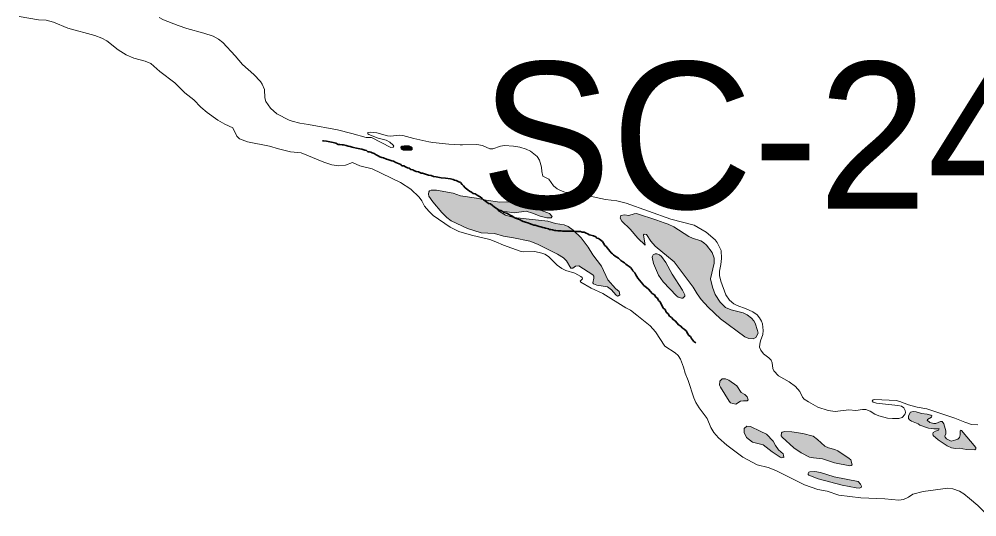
# Model space of a CAD drawing. Extents: x 553962 to 842807, y 8883888 to 9032388.
# Drawn here: x 597956 to 601222, y 8902463 to 8904160 of the extents above; entities that cross this region are included whole.
import ezdxf

# ---------------------------------------------------------------- set-up
doc = ezdxf.new("R2010")
doc.units = 0
doc.header["$LTSCALE"] = 150
doc.linetypes.add('LONG_DASH_SHORT_DASH', pattern=[9.9, 6, -1.2, 1.5, -1.2])
doc.layers.add('6', color=7, linetype='Continuous', lineweight=13)

msp = doc.modelspace()

# ---------------------------------------------------------------- hatches: boundary and pattern name
at = {"layer": '6'}
for points in [[(599286.2, 8903728.4), (599281.8, 8903728.4), (599276.3, 8903728.4), (599269.7, 8903728.4), (599260.8, 8903727.3), (599257.5, 8903724), (599258.6, 8903717.4), (599265.2, 8903713), (599275.2, 8903713), (599285.2, 8903713), (599292.9, 8903713), (599296.2, 8903716.3), (599296.2, 8903721.8), (599292.9, 8903725.1)], [(599872.2, 8903414.8), (599845.3, 8903440.4), (599827.8, 8903452.7), (599814.7, 8903459), (599785.5, 8903463.7), (599759.2, 8903470.9), (599643.5, 8903483.6), (599614.3, 8903491.9), (599589, 8903507.8), (599643.9, 8903499.8), (599685.5, 8903505.5), (599706.8, 8903499.2), (599732.8, 8903488.5), (599755.5, 8903482.9), (599770.8, 8903483.2), (599773.6, 8903486.8), (599764.9, 8903497.6), (599724.7, 8903511.9), (599636.2, 8903535.9), (599617.1, 8903537.1), (599595, 8903536.3), (599548.7, 8903543.2), (599515.5, 8903550.3), (599461.2, 8903558), (599436, 8903566.5), (599379.7, 8903576.7), (599361.5, 8903577.3), (599355.8, 8903575), (599352.9, 8903571.8), (599352.2, 8903563.1), (599353.7, 8903556.3), (599366.6, 8903537.1), (599397.7, 8903500.5), (599414.3, 8903484.3), (599429, 8903472.8), (599485.5, 8903445.8), (599531.2, 8903431.2), (599577.2, 8903428.8), (599607.9, 8903420.1), (599641.8, 8903414.6), (599697.2, 8903402.7), (599724.2, 8903392.8), (599792.1, 8903359.2), (599812.4, 8903346.4), (599822.9, 8903336.1), (599837.2, 8903310.8), (599843.8, 8903311.1), (599853.5, 8903318.2), (599865.2, 8903318.7), (599912.3, 8903288.4), (599915.4, 8903284.1), (599916.4, 8903277.2), (599912.7, 8903261.4), (599914.4, 8903257.8), (599926, 8903253.3), (599962.5, 8903247.3), (599976.5, 8903237.2), (599990.5, 8903219.8), (599996.3, 8903215.6), (599999.8, 8903216.2), (600004.8, 8903220), (600002.5, 8903231), (599989.4, 8903241.5), (599963.2, 8903271.7), (599941.5, 8903317.8), (599912.4, 8903357), (599896.5, 8903382.7)], [(600281.7, 8903204.2), (600305.5, 8903177.6), (600348.1, 8903138.3), (600430.4, 8903076.8), (600444.8, 8903070.8), (600459.5, 8903069.7), (600468.4, 8903074.8), (600475.9, 8903089.2), (600474.5, 8903098.9), (600466.3, 8903123), (600461.7, 8903131.6), (600453.5, 8903141.1), (600438.2, 8903152), (600424.6, 8903159.1), (600383.8, 8903169.1), (600364.7, 8903177.2), (600346.7, 8903194.8), (600330, 8903221.8), (600320.7, 8903246.7), (600314.2, 8903274.6), (600325.7, 8903328), (600325.7, 8903344.7), (600319, 8903364.2), (600299.6, 8903389.6), (600289.9, 8903398.5), (600280.9, 8903403.8), (600251.9, 8903413.3), (600239.3, 8903419.5), (600188.9, 8903452.4), (600169.4, 8903461.4), (600155.5, 8903465.2), (600131.1, 8903475.2), (600061.8, 8903497), (600053.3, 8903496.8), (600035.4, 8903490.2), (600020.8, 8903492.9), (600007.6, 8903491), (600005.2, 8903481.9), (600011.4, 8903471.6), (600040, 8903443.8), (600065.7, 8903412.9), (600090.5, 8903389.9), (600085.8, 8903425.2), (600088, 8903427.1), (600095.1, 8903426.4), (600110.7, 8903403.5), (600125.5, 8903386.5), (600189.5, 8903333.2), (600254.4, 8903246.4), (600268.2, 8903223.2)], [(600182.9, 8903290.9), (600161.9, 8903330.7), (600146.9, 8903350.5), (600139.5, 8903357.1), (600131.2, 8903359.6), (600124.6, 8903359.6), (600118.7, 8903356.3), (600115.5, 8903352.2), (600114.8, 8903348.1), (600119.1, 8903327.5), (600136.1, 8903287.5), (600152.3, 8903264.6), (600198.3, 8903216.3), (600204, 8903212.6), (600214.4, 8903209.1), (600219.4, 8903209.1), (600226.1, 8903215.4), (600226.3, 8903220.6), (600218.4, 8903235.6)], [(600403.7, 8902909.5), (600376.7, 8902928.9), (600365.2, 8902934.2), (600353.4, 8902933.9), (600345.6, 8902925.2), (600344.8, 8902912.6), (600347.7, 8902905.1), (600376.8, 8902857.2), (600381.5, 8902852.3), (600389.9, 8902849), (600400.3, 8902847.8), (600415.9, 8902857.2), (600425.8, 8902858.9), (600438.4, 8902858.4), (600442.2, 8902862.6), (600439.2, 8902872.8), (600430.4, 8902880.6), (600418.1, 8902887)], [(601150.6, 8902725.2), (601134.7, 8902721.4), (601118.6, 8902729.2), (601113.6, 8902734.3), (601112.4, 8902738.6), (601116.7, 8902746.4), (601116.5, 8902755.9), (601109, 8902780.7), (601104, 8902788.7), (601097.9, 8902788.1), (601081.6, 8902781), (601075.5, 8902780.8), (601061.4, 8902785.3), (601052.3, 8902793.2), (601053.3, 8902795.5), (601067.3, 8902803.4), (601068.3, 8902807.1), (601065.2, 8902809.5), (601052.9, 8902813.1), (601033.2, 8902815.2), (601014.5, 8902820.9), (601004.2, 8902822.5), (600996.2, 8902819.5), (600989.2, 8902807.1), (600988.8, 8902798.6), (600992.2, 8902793.7), (600999.2, 8902789.2), (601021.4, 8902780.2), (601027.2, 8902776), (601057.3, 8902765.6), (601075.4, 8902762.7), (601093.4, 8902762.8), (601091.1, 8902758.6), (601080.8, 8902755.6), (601073.4, 8902750.4), (601071.7, 8902746.5), (601072.5, 8902739.9), (601090.4, 8902725.5), (601121.2, 8902705.2), (601135.1, 8902697.8), (601148.8, 8902696.4), (601162.1, 8902697.7), (601187.1, 8902692.6), (601214.5, 8902691.8), (601218.8, 8902695.2), (601218.8, 8902699.3), (601170, 8902757.8), (601166.7, 8902758.1), (601164.5, 8902755.3), (601165.2, 8902743.2), (601162.5, 8902733.7), (601157.4, 8902728.3)], [(600505.2, 8902745.3), (600482.6, 8902754.7), (600450.5, 8902770.7), (600437.7, 8902772.3), (600428.5, 8902764.3), (600428.4, 8902750.8), (600436.5, 8902733.4), (600457.3, 8902717.4), (600493, 8902708.3), (600523.8, 8902684.3), (600551.1, 8902666.2), (600555.5, 8902664.8), (600560.1, 8902666.6), (600563.5, 8902665.2), (600562.9, 8902673.6), (600561, 8902677.7), (600545.8, 8902691.8), (600535.3, 8902706.6), (600527.2, 8902721.6)], [(600791.7, 8902656.9), (600786.5, 8902662.4), (600747.7, 8902687.8), (600737.1, 8902692.9), (600716.6, 8902698.4), (600704.1, 8902704.3), (600678.2, 8902726.8), (600663.3, 8902737.8), (600628.7, 8902747.2), (600590.7, 8902753.5), (600567.3, 8902753.8), (600558.2, 8902752.2), (600555.3, 8902749.5), (600555.1, 8902739.5), (600557.8, 8902734.4), (600598, 8902698.6), (600622.3, 8902681.2), (600651.7, 8902667.1), (600664.7, 8902663.9), (600695.3, 8902660.7), (600736.2, 8902646.9), (600788.5, 8902637.5), (600793.3, 8902637.8), (600797.2, 8902640.6)], [(600816.7, 8902583.2), (600735.9, 8902599.2), (600688.7, 8902613.8), (600669.2, 8902617.4), (600652.6, 8902616.8), (600648.6, 8902614.9), (600646.4, 8902611), (600646.5, 8902607.4), (600648.5, 8902604.8), (600681, 8902592.1), (600762.7, 8902571.3), (600810, 8902561.7), (600821.1, 8902561), (600827.4, 8902563.5), (600828.4, 8902567.7), (600825.2, 8902574.9)]]:
    msp.add_hatch(color=256, dxfattribs=at).paths.add_polyline_path(points)

# ---------------------------------------------------------------- linework, layer by layer
for points in [[(598521.6, 8903909.3), (598520.2, 8903910.4), (598487.1, 8903943.5), (598436.5, 8903981.5), (598405, 8904009.5), (598386.5, 8904016.8), (598347.6, 8904027.2), (598321.2, 8904038.2), (598293.7, 8904056), (598254.9, 8904085.9), (598238.1, 8904096), (598214.8, 8904104.4), (598122.2, 8904129.2), (598073.8, 8904150.4), (598048.8, 8904157.2), (598021.9, 8904158.5), (597956.3, 8904169.2)], [(598434, 8904165.6), (598448.2, 8904158.3), (598499, 8904139.1)], [(598499, 8904139.1), (598528.1, 8904128.1), (598586.2, 8904112.7), (598617.8, 8904102.3), (598636.2, 8904092), (598650.8, 8904080.9), (598692.5, 8904035.5), (598717.5, 8904005.4), (598756.2, 8903971.6), (598778.9, 8903947.3), (598784.6, 8903939.1), (598793.2, 8903920.1), (598794.2, 8903891.9), (598797, 8903880), (598813.4, 8903856.4), (598835.4, 8903837.9), (598877.2, 8903816), (598887.5, 8903812.1), (598913.4, 8903805.9), (598943.2, 8903800.5)], [(600025.5, 8903175.8), (599946.9, 8903224.4), (599906.4, 8903243.4), (599871.3, 8903263.4), (599869.4, 8903266.8), (599877.3, 8903274.8), (599875.9, 8903278.8), (599871.6, 8903283), (599851.1, 8903294.4), (599820, 8903303.1), (599806.2, 8903309.5), (599791, 8903321), (599760.8, 8903350.4), (599748.3, 8903358.4), (599738.5, 8903362.4), (599714.7, 8903367.4), (599676, 8903367.3), (599664.8, 8903368.9), (599607.5, 8903389.2), (599581.8, 8903401.3), (599560.7, 8903409.3), (599498.5, 8903424.1), (599455.9, 8903436), (599426, 8903450.7), (599368.4, 8903490.7), (599353.1, 8903505.2), (599338.5, 8903522.4), (599329.6, 8903540.8), (599320.7, 8903553.3), (599292.1, 8903580), (599256.5, 8903602.8), (599159.5, 8903649.3), (599118.3, 8903660.4), (599092.6, 8903671.5), (599069.5, 8903662.7), (599045.5, 8903659.9), (599022.3, 8903663.4), (598995.4, 8903672.6), (598917.4, 8903704.8), (598881.7, 8903708.3), (598841, 8903717.8), (598809.8, 8903726.9), (598734.4, 8903741.9), (598707.6, 8903751.7), (598698.8, 8903760.7), (598685.1, 8903789.6), (598657.6, 8903802.3), (598633.9, 8903815.4), (598597.4, 8903841.9), (598575.4, 8903860.3), (598551.4, 8903884.8), (598521.6, 8903909.3)], [(598943.2, 8903800.5), (599042.3, 8903782.5), (599090.9, 8903769.9)], [(599090.9, 8903769.9), (599139.4, 8903757.2), (599157.8, 8903757.2), (599223.3, 8903723), (599231.2, 8903723.4), (599233.6, 8903727), (599231.3, 8903730.9), (599220.1, 8903740.6), (599207.5, 8903747.1), (599180.1, 8903754), (599148.2, 8903766.5), (599145.5, 8903769.4), (599145.8, 8903773.2), (599155.4, 8903775.3), (599176.5, 8903772.3), (599212.8, 8903762.2), (599223.8, 8903761.7), (599252, 8903764.3), (599265, 8903763.2), (599302.2, 8903753.1), (599353.6, 8903742.2)], [(599353.6, 8903742.2), (599366.7, 8903739.4), (599421.7, 8903734), (599459.7, 8903731.8)], [(599459.7, 8903731.8), (599467.6, 8903731.3), (599516.7, 8903733.3), (599536, 8903729.3), (599561.7, 8903717.9), (599571.1, 8903718.4), (599597.8, 8903727.6), (599611.2, 8903729.6), (599642.3, 8903727.4), (599663.4, 8903723.4), (599684.6, 8903716.6), (599699.9, 8903709.6), (599723.1, 8903691.5), (599730.6, 8903679.9), (599737.9, 8903655.1), (599738.6, 8903641.1), (599742.4, 8903625.1), (599762.5, 8903614.3), (599777.8, 8903592), (599791.2, 8903581.6), (599802.6, 8903575.6), (599817.3, 8903570.5), (599843.6, 8903566.5)], [(599843.6, 8903566.5), (599897.7, 8903558.2), (599897.7, 8903558.2), (599955.2, 8903545.7), (599994.1, 8903540.7), (600025.7, 8903533.3), (600178.9, 8903478.3), (600258, 8903458.3), (600298.9, 8903434.2), (600329.2, 8903407.8), (600336.5, 8903398.5), (600349.5, 8903371.8), (600351.2, 8903344.2), (600349.1, 8903323.1), (600344.3, 8903300.9), (600344.6, 8903286.1), (600348.4, 8903266.8), (600366.2, 8903220.4), (600378.6, 8903201.7), (600393.5, 8903189.6), (600404.4, 8903183.3), (600435.5, 8903172.7), (600458.5, 8903162.1), (600472.4, 8903151.5), (600481.2, 8903141.7), (600487.4, 8903130.8), (600490.5, 8903121.7), (600493.8, 8903098.7), (600492.2, 8903084.6), (600483.9, 8903063.4), (600481.4, 8903052.4), (600481.2, 8903041.4), (600485.5, 8903031.3), (600494.2, 8903019.4), (600512.5, 8903005.7), (600520.6, 8902997.2), (600523.6, 8902988.2), (600526.2, 8902968.8), (600529.8, 8902960.6), (600545.3, 8902944.2), (600582.3, 8902923), (600603.2, 8902907.2), (600617.8, 8902890.7), (600627.6, 8902870.6), (600633.4, 8902864.6), (600647.3, 8902854.9), (600679.2, 8902837.6), (600715.1, 8902825.4), (600738.9, 8902822.7), (600785.5, 8902828.3), (600809.3, 8902825.8), (600832.1, 8902829.1), (600843, 8902828.9), (600858.4, 8902823.3), (600874.2, 8902813.2), (600887.3, 8902807.1), (600916.9, 8902799.4), (600934.1, 8902797.9), (600955.7, 8902798.4), (600967.7, 8902802.3), (600975.8, 8902811.7), (600978.7, 8902818.6), (600978, 8902826.1), (600973.1, 8902834.8), (600965, 8902840.1), (600953, 8902842.7), (600879.2, 8902850.3), (600867.9, 8902854.2), (600864.9, 8902858.5), (600867.9, 8902861.8), (600874.1, 8902863), (600947.2, 8902859.5), (600959.4, 8902856.7), (600989.1, 8902845), (601017.9, 8902837.6), (601051.3, 8902831.4), (601146.6, 8902799.9), (601180.6, 8902785.6), (601203.9, 8902778.1), (601225, 8902776.3)], [(600062, 8903150.8), (600040.6, 8903167.8), (600025.5, 8903175.8)], [(600711.9, 8902550.3), (600680, 8902556.5), (600634, 8902572.4), (600536.1, 8902621.6), (600510.6, 8902630.8), (600473.1, 8902640.8), (600424.5, 8902666.2), (600369.6, 8902707.2), (600341.5, 8902732.2), (600325.5, 8902750.4), (600315.3, 8902768.2), (600302, 8902798.9), (600275.1, 8902834.6), (600263.5, 8902853.1), (600256.3, 8902869.3), (600237.2, 8902928.4), (600226.8, 8902953.2), (600221.1, 8902973.8), (600211, 8903000.7), (600203, 8903012.9), (600192.7, 8903022.6), (600157.7, 8903044.8), (600126.4, 8903094.4), (600108.3, 8903114), (600062, 8903150.8)], [(601196.4, 8902525.8), (601177.5, 8902541.3), (601162.5, 8902550.2), (601140, 8902558.1), (601123.5, 8902560.4), (601039, 8902549.5), (601004, 8902539.9), (600989, 8902530.2), (600972.2, 8902521.8), (600955.9, 8902519.4), (600908.7, 8902524.8), (600826.6, 8902527.4), (600751.2, 8902537.5), (600711.9, 8902550.3)], [(601263.6, 8902463), (601225.3, 8902502), (601196.4, 8902525.8)]]:
    msp.add_lwpolyline(points, dxfattribs=at)
at = {"layer": '6', "linetype": 'LONG_DASH_SHORT_DASH', "lineweight": 35}
for points in [[(599070.9, 8903729.3), (599062.2, 8903731.3), (599058.2, 8903731.8), (599050, 8903733.3), (599043.9, 8903733.3), (599035.8, 8903737.9), (599027.6, 8903739.5), (599004.7, 8903744.1), (598994, 8903745.1), (598991.2, 8903745.9)], [(599523.3, 8903556.5), (599517.8, 8903560.6), (599511.1, 8903564.1), (599504.5, 8903566.2), (599498.4, 8903570.3), (599492.3, 8903573.8), (599486.2, 8903577.9), (599477, 8903585.6), (599471.9, 8903592.3), (599466.8, 8903596.3), (599460.7, 8903603), (599453.6, 8903606.6), (599447, 8903610.2), (599440.4, 8903611.7), (599435.8, 8903613.2), (599427.2, 8903616.3), (599410.3, 8903617.8), (599395.1, 8903618.8), (599378.8, 8903622.9), (599369.6, 8903623.4), (599361.5, 8903627), (599352.3, 8903628.6), (599338.6, 8903632.6), (599331.5, 8903634.7), (599326.9, 8903634.7), (599317.7, 8903639.3), (599310.6, 8903640.3), (599302.5, 8903643.9), (599298.4, 8903647), (599291.8, 8903648), (599286.2, 8903652.1), (599280.6, 8903653.1), (599273.5, 8903657.2), (599267.8, 8903660.2), (599261.7, 8903660.2), (599258.2, 8903664.3), (599252.1, 8903666.4), (599246, 8903669.4), (599240.4, 8903671), (599233.2, 8903675.6), (599227.6, 8903677.1), (599220, 8903679.7), (599213.4, 8903681.2), (599209.3, 8903682.7), (599198.6, 8903687.3), (599192.5, 8903688.9), (599185.9, 8903690.4), (599180.3, 8903694.5), (599173.7, 8903697.6), (599167.1, 8903701.7), (599160.5, 8903704.7), (599155.4, 8903706.8), (599151.3, 8903707.8), (599145.7, 8903708.3), (599140.6, 8903711.9), (599135, 8903713.4), (599128.4, 8903715.5), (599124.3, 8903717), (599117.7, 8903718.5), (599107, 8903720.6), (599096.3, 8903722.6), (599092.3, 8903723.6), (599085.1, 8903725.7), (599078, 8903727.2), (599070.9, 8903729.3)], [(599729.5, 8903453.7), (599722.9, 8903455.8), (599716.3, 8903457.3), (599711.7, 8903458.3), (599705.6, 8903459.8), (599696.4, 8903463.4), (599690.3, 8903465.5), (599683.2, 8903468), (599679.1, 8903469.6), (599675, 8903470.1), (599668.4, 8903473.7), (599664.3, 8903475.7), (599659.2, 8903477.7), (599655.2, 8903479.3), (599649.1, 8903481.8), (599644, 8903483.9), (599638.4, 8903488.5), (599632.3, 8903490.5), (599625.2, 8903495.1), (599618.5, 8903499.2), (599613.5, 8903500.2), (599607.8, 8903501.3), (599602.8, 8903505.9), (599598.7, 8903507.9), (599594.6, 8903507.9), (599586.5, 8903513.5), (599580.9, 8903517.1), (599575.8, 8903520.7), (599570.2, 8903524.8), (599563.1, 8903530.4), (599557, 8903531.9), (599551.3, 8903536), (599546.3, 8903540.1), (599540.2, 8903544.2), (599534.6, 8903548.3), (599528.4, 8903554.9), (599523.3, 8903556.5)], [(600077.1, 8903263.6), (600072, 8903270.7), (600065.9, 8903276.8), (600059.3, 8903288.1), (600055.8, 8903294.7), (600049.1, 8903301.9), (600047.1, 8903306), (600041, 8903313.1), (600035.9, 8903317.2), (600029.3, 8903321.3), (600025.2, 8903324.9), (600020.6, 8903329), (600015, 8903332.6), (600007.9, 8903337.2), (599999.8, 8903344.8), (599994.7, 8903348.4), (599988.6, 8903352.5), (599983, 8903356.1), (599979.4, 8903360.2), (599974.8, 8903363.8), (599971.8, 8903367.8), (599966.2, 8903375), (599962.1, 8903379.1), (599958.5, 8903384.7), (599952.9, 8903388.8), (599948.8, 8903395.9), (599945.3, 8903402.6), (599935.6, 8903409.8), (599931.5, 8903412.8), (599925.9, 8903413.3), (599922.9, 8903417.4), (599915.2, 8903421), (599905.6, 8903424.1), (599900, 8903424.6), (599895.9, 8903428.7), (599889.8, 8903430.2), (599883.2, 8903433.3), (599876.6, 8903433.8), (599870, 8903435.8), (599864.9, 8903435.8), (599860.8, 8903435.8), (599853.7, 8903435.8), (599844.5, 8903436.8), (599837.4, 8903436.8), (599831.3, 8903436.8), (599825.2, 8903437.4), (599821.1, 8903437.4), (599815, 8903437.4), (599808.9, 8903437.4), (599804.8, 8903437.9), (599800.7, 8903437.9), (599796.7, 8903437.9), (599792.6, 8903438.9), (599786.5, 8903439.4), (599782.4, 8903439.9), (599774.8, 8903441.4), (599769.2, 8903443), (599765.1, 8903443.5), (599761.1, 8903445), (599757, 8903446.1), (599751.4, 8903447.1), (599747.3, 8903449.1), (599741.7, 8903450.1), (599735.6, 8903452.2), (599729.5, 8903453.7)], [(600263.5, 8903056.5), (600256.3, 8903061.1), (600252.3, 8903067.2), (600248.7, 8903071.3), (600245.1, 8903078), (600240.1, 8903081), (600236.5, 8903087.7), (600230.4, 8903096.9), (600224.3, 8903103), (600216.6, 8903107.6), (600212.1, 8903113.8), (600204.4, 8903117.3), (600199.8, 8903123.5), (600193.2, 8903131.1), (600187.1, 8903135.2), (600180.5, 8903142.9), (600173.4, 8903147.5), (600169.3, 8903155.7), (600162.2, 8903161.3), (600158.6, 8903170), (600152, 8903175.1), (600141.8, 8903196.1), (600136.2, 8903201.2), (600133.1, 8903208.3), (600127.5, 8903212.4), (600123, 8903220.1), (600114.3, 8903224.2), (600109.2, 8903231.8), (600102.1, 8903239), (600096, 8903245.7), (600090.4, 8903248.2), (600086.8, 8903252.3), (600083.2, 8903256.4), (600077.1, 8903263.6)]]:
    msp.add_lwpolyline(points, dxfattribs=at)
at = {"layer": '6'}
for points in [[(599286.2, 8903728.4), (599281.8, 8903728.4), (599276.3, 8903728.4), (599269.7, 8903728.4), (599260.8, 8903727.3), (599257.5, 8903724), (599258.6, 8903717.4), (599265.2, 8903713), (599275.2, 8903713), (599285.2, 8903713), (599292.9, 8903713), (599296.2, 8903716.3), (599296.2, 8903721.8), (599292.9, 8903725.1)], [(599872.2, 8903414.8), (599845.3, 8903440.4), (599827.8, 8903452.7), (599814.7, 8903459), (599785.5, 8903463.7), (599759.2, 8903470.9), (599643.5, 8903483.6), (599614.3, 8903491.9), (599589, 8903507.8), (599643.9, 8903499.8), (599685.5, 8903505.5), (599706.8, 8903499.2), (599732.8, 8903488.5), (599755.5, 8903482.9), (599770.8, 8903483.2), (599773.6, 8903486.8), (599764.9, 8903497.6), (599724.7, 8903511.9), (599636.2, 8903535.9), (599617.1, 8903537.1), (599595, 8903536.3), (599548.7, 8903543.2), (599515.5, 8903550.3), (599461.2, 8903558), (599436, 8903566.5), (599379.7, 8903576.7), (599361.5, 8903577.3), (599355.8, 8903575), (599352.9, 8903571.8), (599352.2, 8903563.1), (599353.7, 8903556.3), (599366.6, 8903537.1), (599397.7, 8903500.5), (599414.3, 8903484.3), (599429, 8903472.8), (599485.5, 8903445.8), (599531.2, 8903431.2), (599577.2, 8903428.8), (599607.9, 8903420.1), (599641.8, 8903414.6), (599697.2, 8903402.7), (599724.2, 8903392.8), (599792.1, 8903359.2), (599812.4, 8903346.4), (599822.9, 8903336.1), (599837.2, 8903310.8), (599843.8, 8903311.1), (599853.5, 8903318.2), (599865.2, 8903318.7), (599912.3, 8903288.4), (599915.4, 8903284.1), (599916.4, 8903277.2), (599912.7, 8903261.4), (599914.4, 8903257.8), (599926, 8903253.3), (599962.5, 8903247.3), (599976.5, 8903237.2), (599990.5, 8903219.8), (599996.3, 8903215.6), (599999.8, 8903216.2), (600004.8, 8903220), (600002.5, 8903231), (599989.4, 8903241.5), (599963.2, 8903271.7), (599941.5, 8903317.8), (599912.4, 8903357), (599896.5, 8903382.7)], [(600281.7, 8903204.2), (600305.5, 8903177.6), (600348.1, 8903138.3), (600430.4, 8903076.8), (600444.8, 8903070.8), (600459.5, 8903069.7), (600468.4, 8903074.8), (600475.9, 8903089.2), (600474.5, 8903098.9), (600466.3, 8903123), (600461.7, 8903131.6), (600453.5, 8903141.1), (600438.2, 8903152), (600424.6, 8903159.1), (600383.8, 8903169.1), (600364.7, 8903177.2), (600346.7, 8903194.8), (600330, 8903221.8), (600320.7, 8903246.7), (600314.2, 8903274.6), (600325.7, 8903328), (600325.7, 8903344.7), (600319, 8903364.2), (600299.6, 8903389.6), (600289.9, 8903398.5), (600280.9, 8903403.8), (600251.9, 8903413.3), (600239.3, 8903419.5), (600188.9, 8903452.4), (600169.4, 8903461.4), (600155.5, 8903465.2), (600131.1, 8903475.2), (600061.8, 8903497), (600053.3, 8903496.8), (600035.4, 8903490.2), (600020.8, 8903492.9), (600007.6, 8903491), (600005.2, 8903481.9), (600011.4, 8903471.6), (600040, 8903443.8), (600065.7, 8903412.9), (600090.5, 8903389.9), (600085.8, 8903425.2), (600088, 8903427.1), (600095.1, 8903426.4), (600110.7, 8903403.5), (600125.5, 8903386.5), (600189.5, 8903333.2), (600254.4, 8903246.4), (600268.2, 8903223.2)], [(600182.9, 8903290.9), (600161.9, 8903330.7), (600146.9, 8903350.5), (600139.5, 8903357.1), (600131.2, 8903359.6), (600124.6, 8903359.6), (600118.7, 8903356.3), (600115.5, 8903352.2), (600114.8, 8903348.1), (600119.1, 8903327.5), (600136.1, 8903287.5), (600152.3, 8903264.6), (600198.3, 8903216.3), (600204, 8903212.6), (600214.4, 8903209.1), (600219.4, 8903209.1), (600226.1, 8903215.4), (600226.3, 8903220.6), (600218.4, 8903235.6)], [(600403.7, 8902909.5), (600376.7, 8902928.9), (600365.2, 8902934.2), (600353.4, 8902933.9), (600345.6, 8902925.2), (600344.8, 8902912.6), (600347.7, 8902905.1), (600376.8, 8902857.2), (600381.5, 8902852.3), (600389.9, 8902849), (600400.3, 8902847.8), (600415.9, 8902857.2), (600425.8, 8902858.9), (600438.4, 8902858.4), (600442.2, 8902862.6), (600439.2, 8902872.8), (600430.4, 8902880.6), (600418.1, 8902887)], [(601150.6, 8902725.2), (601134.7, 8902721.4), (601118.6, 8902729.2), (601113.6, 8902734.3), (601112.4, 8902738.6), (601116.7, 8902746.4), (601116.5, 8902755.9), (601109, 8902780.7), (601104, 8902788.7), (601097.9, 8902788.1), (601081.6, 8902781), (601075.5, 8902780.8), (601061.4, 8902785.3), (601052.3, 8902793.2), (601053.3, 8902795.5), (601067.3, 8902803.4), (601068.3, 8902807.1), (601065.2, 8902809.5), (601052.9, 8902813.1), (601033.2, 8902815.2), (601014.5, 8902820.9), (601004.2, 8902822.5), (600996.2, 8902819.5), (600989.2, 8902807.1), (600988.8, 8902798.6), (600992.2, 8902793.7), (600999.2, 8902789.2), (601021.4, 8902780.2), (601027.2, 8902776), (601057.3, 8902765.6), (601075.4, 8902762.7), (601093.4, 8902762.8), (601091.1, 8902758.6), (601080.8, 8902755.6), (601073.4, 8902750.4), (601071.7, 8902746.5), (601072.5, 8902739.9), (601090.4, 8902725.5), (601121.2, 8902705.2), (601135.1, 8902697.8), (601148.8, 8902696.4), (601162.1, 8902697.7), (601187.1, 8902692.6), (601214.5, 8902691.8), (601218.8, 8902695.2), (601218.8, 8902699.3), (601170, 8902757.8), (601166.7, 8902758.1), (601164.5, 8902755.3), (601165.2, 8902743.2), (601162.5, 8902733.7), (601157.4, 8902728.3)], [(600505.2, 8902745.3), (600482.6, 8902754.7), (600450.5, 8902770.7), (600437.7, 8902772.3), (600428.5, 8902764.3), (600428.4, 8902750.8), (600436.5, 8902733.4), (600457.3, 8902717.4), (600493, 8902708.3), (600523.8, 8902684.3), (600551.1, 8902666.2), (600555.5, 8902664.8), (600560.1, 8902666.6), (600563.5, 8902665.2), (600562.9, 8902673.6), (600561, 8902677.7), (600545.8, 8902691.8), (600535.3, 8902706.6), (600527.2, 8902721.6)], [(600791.7, 8902656.9), (600786.5, 8902662.4), (600747.7, 8902687.8), (600737.1, 8902692.9), (600716.6, 8902698.4), (600704.1, 8902704.3), (600678.2, 8902726.8), (600663.3, 8902737.8), (600628.7, 8902747.2), (600590.7, 8902753.5), (600567.3, 8902753.8), (600558.2, 8902752.2), (600555.3, 8902749.5), (600555.1, 8902739.5), (600557.8, 8902734.4), (600598, 8902698.6), (600622.3, 8902681.2), (600651.7, 8902667.1), (600664.7, 8902663.9), (600695.3, 8902660.7), (600736.2, 8902646.9), (600788.5, 8902637.5), (600793.3, 8902637.8), (600797.2, 8902640.6)], [(600816.7, 8902583.2), (600735.9, 8902599.2), (600688.7, 8902613.8), (600669.2, 8902617.4), (600652.6, 8902616.8), (600648.6, 8902614.9), (600646.4, 8902611), (600646.5, 8902607.4), (600648.5, 8902604.8), (600681, 8902592.1), (600762.7, 8902571.3), (600810, 8902561.7), (600821.1, 8902561), (600827.4, 8902563.5), (600828.4, 8902567.7), (600825.2, 8902574.9)]]:
    msp.add_lwpolyline(points, close=True, dxfattribs=at)

# ---------------------------------------------------------------- texts
msp.add_text('SC-24-X-D-IV', height=500, dxfattribs=at).set_placement((599529.4, 8903514.1))

doc.saveas('drawing.dxf')
